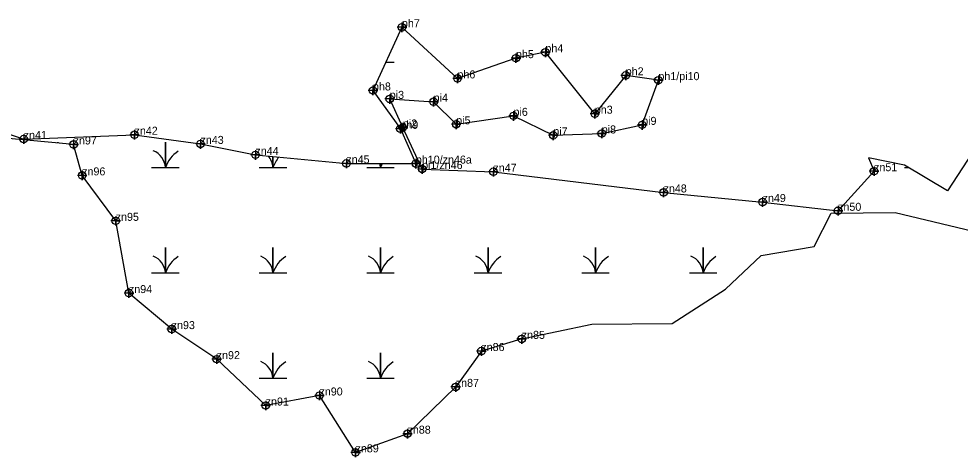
# Model space of a CAD drawing. Extents: x 2071991 to 2268989, y 436479 to 469629.
# Drawn here: x 2230854 to 2231443, y 438284 to 438558 of the extents above; entities that cross this region are included whole.
import ezdxf

# ---------------------------------------------------------------- set-up
doc = ezdxf.new("R2010")
doc.units = 0
for name, color, linetype in [('Exist Environmental Wetland Boundary', 7, 'Continuous'), ('Exist Environmental Wetland Boundary Cogo Comment', 7, 'Continuous'), ('Exist Environmental Wetland Boundary Cogo Point CELL', 7, 'Continuous'), ('Exist Hydro Swamp or Marsh', 7, 'Continuous')]:
    doc.layers.add(name, color=color, linetype=linetype)

msp = doc.modelspace()

# ---------------------------------------------------------------- linework, layer by layer
at = {"layer": 'Exist Environmental Wetland Boundary'}
for points in [[(2231106.33, 438463.95), (2231094.27, 438489.86), (2231086.1, 438507.74), (2231113.51, 438505.97), (2231127.61, 438491.86), (2231163.43, 438497.13), (2231188.3, 438484.98), (2231218.58, 438486.15), (2231243.85, 438491.51), (2231253.98, 438519.43), (2231233.56, 438522.43), (2231214.24, 438498.48), (2231183.36, 438536.86), (2231164.95, 438533.18), (2231128.41, 438520.53), (2231093.71, 438552.45), (2231075.62, 438513), (2231092.73, 438489.04), (2231102.43, 438467.32)], [(2230779.1, 438494.34), (2230822.64, 438494.43), (2230857.33, 438482.66), (2230926.6, 438485.36), (2230967.82, 438479.62), (2231002.17, 438472.78), (2231058.98, 438467.47), (2231102.43, 438467.32)], [(2231168.57, 438357.88), (2231143.34, 438350.29), (2231127.35, 438327.91), (2231097.19, 438298.69), (2231064.71, 438287.03), (2231042.18, 438322.55), (2231008.55, 438316.28), (2230977.96, 438345.23), (2230949.82, 438363.99), (2230923.08, 438386.48), (2230914.83, 438431.59), (2230893.87, 438459.97), (2230888.53, 438479.29), (2230829.51, 438484.69), (2230773.41, 438489.04)], [(2231453.38, 438479.04), (2231434.62, 438450.39), (2231407.75, 438466.32), (2231385.3, 438470.85), (2231388.76, 438462.6), (2231389.19, 438462.74)], [(2231106.33, 438463.95), (2231150.87, 438462.26), (2231257.2, 438449.32), (2231319.09, 438443.33), (2231366.26, 438437.87), (2231388.76, 438462.6)], [(2231168.57, 438357.88), (2231212.35, 438367.12), (2231262.57, 438367.52), (2231295.83, 438388.93), (2231318.26, 438409.98), (2231351.29, 438415.53), (2231362, 438436.45), (2231401.87, 438436.73), (2231455.04, 438424.04)]]:
    msp.add_lwpolyline(points, dxfattribs=at)
at = {"layer": 'Exist Environmental Wetland Boundary Cogo Point CELL'}
for points in [[(2231093.71, 438555.45), (2231093.71, 438549.45), (2231093.71, 438552.45), (2231096.71, 438552.45), (2231090.71, 438552.45)], [(2231183.36, 438539.86), (2231183.36, 438533.86), (2231183.36, 438536.86), (2231186.36, 438536.86), (2231180.36, 438536.86)], [(2231164.95, 438536.18), (2231164.95, 438530.18), (2231164.95, 438533.18), (2231167.95, 438533.18), (2231161.95, 438533.18)], [(2231128.41, 438523.53), (2231128.41, 438517.53), (2231128.41, 438520.53), (2231131.41, 438520.53), (2231125.41, 438520.53)], [(2231233.56, 438525.43), (2231233.56, 438519.43), (2231233.56, 438522.43), (2231236.56, 438522.43), (2231230.56, 438522.43)], [(2231253.98, 438522.43), (2231253.98, 438516.43), (2231253.98, 438519.43), (2231256.98, 438519.43), (2231250.98, 438519.43)], [(2231075.62, 438516), (2231075.62, 438510), (2231075.62, 438513), (2231078.62, 438513), (2231072.62, 438513)], [(2231086.1, 438510.74), (2231086.1, 438504.74), (2231086.1, 438507.74), (2231089.1, 438507.74), (2231083.1, 438507.74)], [(2231113.51, 438508.97), (2231113.51, 438502.97), (2231113.51, 438505.97), (2231116.51, 438505.97), (2231110.51, 438505.97)], [(2231163.43, 438500.13), (2231163.43, 438494.13), (2231163.43, 438497.13), (2231166.43, 438497.13), (2231160.43, 438497.13)], [(2231214.24, 438501.48), (2231214.24, 438495.48), (2231214.24, 438498.48), (2231217.24, 438498.48), (2231211.24, 438498.48)], [(2231092.73, 438492.04), (2231092.73, 438486.04), (2231092.73, 438489.04), (2231095.73, 438489.04), (2231089.73, 438489.04)], [(2231094.27, 438492.86), (2231094.27, 438486.86), (2231094.27, 438489.86), (2231097.27, 438489.86), (2231091.27, 438489.86)], [(2231127.61, 438494.86), (2231127.61, 438488.86), (2231127.61, 438491.86), (2231130.61, 438491.86), (2231124.61, 438491.86)], [(2231243.85, 438494.51), (2231243.85, 438488.51), (2231243.85, 438491.51), (2231246.85, 438491.51), (2231240.85, 438491.51)], [(2230857.33, 438485.66), (2230857.33, 438479.66), (2230857.33, 438482.66), (2230860.33, 438482.66), (2230854.33, 438482.66)], [(2230926.6, 438488.36), (2230926.6, 438482.36), (2230926.6, 438485.36), (2230929.6, 438485.36), (2230923.6, 438485.36)], [(2231188.3, 438487.98), (2231188.3, 438481.98), (2231188.3, 438484.98), (2231191.3, 438484.98), (2231185.3, 438484.98)], [(2231218.58, 438489.15), (2231218.58, 438483.15), (2231218.58, 438486.15), (2231221.58, 438486.15), (2231215.58, 438486.15)], [(2230888.53, 438482.29), (2230888.53, 438476.29), (2230888.53, 438479.29), (2230891.53, 438479.29), (2230885.53, 438479.29)], [(2230967.82, 438482.62), (2230967.82, 438476.62), (2230967.82, 438479.62), (2230970.82, 438479.62), (2230964.82, 438479.62)], [(2231002.17, 438475.78), (2231002.17, 438469.78), (2231002.17, 438472.78), (2231005.17, 438472.78), (2230999.17, 438472.78)], [(2231058.98, 438470.47), (2231058.98, 438464.47), (2231058.98, 438467.47), (2231061.98, 438467.47), (2231055.98, 438467.47)], [(2231102.43, 438470.32), (2231102.43, 438464.32), (2231102.43, 438467.32), (2231105.43, 438467.32), (2231099.43, 438467.32)], [(2230893.87, 438462.97), (2230893.87, 438456.97), (2230893.87, 438459.97), (2230896.87, 438459.97), (2230890.87, 438459.97)], [(2231106.33, 438466.95), (2231106.33, 438460.95), (2231106.33, 438463.95), (2231109.33, 438463.95), (2231103.33, 438463.95)], [(2231150.87, 438465.26), (2231150.87, 438459.26), (2231150.87, 438462.26), (2231153.87, 438462.26), (2231147.87, 438462.26)], [(2231388.76, 438465.6), (2231388.76, 438459.6), (2231388.76, 438462.6), (2231391.76, 438462.6), (2231385.76, 438462.6)], [(2231257.2, 438452.32), (2231257.2, 438446.32), (2231257.2, 438449.32), (2231260.2, 438449.32), (2231254.2, 438449.32)], [(2231319.09, 438446.33), (2231319.09, 438440.33), (2231319.09, 438443.33), (2231322.09, 438443.33), (2231316.09, 438443.33)], [(2231366.26, 438440.87), (2231366.26, 438434.87), (2231366.26, 438437.87), (2231369.26, 438437.87), (2231363.26, 438437.87)], [(2230914.83, 438434.59), (2230914.83, 438428.59), (2230914.83, 438431.59), (2230917.83, 438431.59), (2230911.83, 438431.59)], [(2230923.08, 438389.48), (2230923.08, 438383.48), (2230923.08, 438386.48), (2230926.08, 438386.48), (2230920.08, 438386.48)], [(2230949.82, 438366.99), (2230949.82, 438360.99), (2230949.82, 438363.99), (2230952.82, 438363.99), (2230946.82, 438363.99)], [(2231168.57, 438360.88), (2231168.57, 438354.88), (2231168.57, 438357.88), (2231171.57, 438357.88), (2231165.57, 438357.88)], [(2231143.34, 438353.29), (2231143.34, 438347.29), (2231143.34, 438350.29), (2231146.34, 438350.29), (2231140.34, 438350.29)], [(2230977.96, 438348.23), (2230977.96, 438342.23), (2230977.96, 438345.23), (2230980.96, 438345.23), (2230974.96, 438345.23)], [(2231127.35, 438330.91), (2231127.35, 438324.91), (2231127.35, 438327.91), (2231130.35, 438327.91), (2231124.35, 438327.91)], [(2231042.18, 438325.55), (2231042.18, 438319.55), (2231042.18, 438322.55), (2231045.18, 438322.55), (2231039.18, 438322.55)], [(2231008.55, 438319.28), (2231008.55, 438313.28), (2231008.55, 438316.28), (2231011.55, 438316.28), (2231005.55, 438316.28)], [(2231097.19, 438301.69), (2231097.19, 438295.69), (2231097.19, 438298.69), (2231100.19, 438298.69), (2231094.19, 438298.69)], [(2231064.71, 438290.03), (2231064.71, 438284.03), (2231064.71, 438287.03), (2231067.71, 438287.03), (2231061.71, 438287.03)]]:
    msp.add_lwpolyline(points, dxfattribs=at)
for centre in [(2231093.71, 438552.45), (2231183.36, 438536.86), (2231164.95, 438533.18), (2231128.41, 438520.53), (2231233.56, 438522.43), (2231253.98, 438519.43), (2231075.62, 438513), (2231086.1, 438507.74), (2231113.51, 438505.97), (2231163.43, 438497.13), (2231214.24, 438498.48), (2231092.73, 438489.04), (2231094.27, 438489.86), (2231127.61, 438491.86), (2231243.85, 438491.51), (2230857.33, 438482.66), (2230926.6, 438485.36), (2231188.3, 438484.98), (2231218.58, 438486.15), (2230888.53, 438479.29), (2230967.82, 438479.62), (2231002.17, 438472.78), (2231058.98, 438467.47), (2231102.43, 438467.32), (2230893.87, 438459.97), (2231106.33, 438463.95), (2231150.87, 438462.26), (2231388.76, 438462.6), (2231257.2, 438449.32), (2231319.09, 438443.33), (2231366.26, 438437.87), (2230914.83, 438431.59), (2230923.08, 438386.48), (2230949.82, 438363.99), (2231168.57, 438357.88), (2231143.34, 438350.29), (2230977.96, 438345.23), (2231127.35, 438327.91), (2231042.18, 438322.55), (2231008.55, 438316.28), (2231097.19, 438298.69), (2231064.71, 438287.03)]:
    msp.add_circle(centre, 2.34, dxfattribs=at)
at = {"layer": 'Exist Hydro Swamp or Marsh'}
for p, q in [((2231083.71, 438530.64), (2231088.9, 438530.64)), ((2231407.71, 438464.86), (2231410.2, 438464.86))]:
    msp.add_line(p, q, dxfattribs=at)
for points in [[(2230878.69, 438480.19), (2230878.69, 438480.64), (2230878.69, 438480.19)], [(2230937.29, 438464.86), (2230945.89, 438464.86), (2230945.89, 438480.64), (2230945.89, 438464.86), (2230954.49, 438464.86)], [(2231004.49, 438464.86), (2231013.09, 438464.86), (2231013.09, 438471.75)], [(2231013.09, 438471.75), (2231013.09, 438464.86), (2231021.7, 438464.86)], [(2231071.7, 438464.86), (2231080.3, 438464.86), (2231080.3, 438467.39)], [(2231080.3, 438467.39), (2231080.3, 438464.86), (2231088.9, 438464.86)], [(2230937.29, 438399.08), (2230945.89, 438399.08), (2230945.89, 438414.86), (2230945.89, 438399.08), (2230954.49, 438399.08)], [(2231004.49, 438399.08), (2231013.09, 438399.08), (2231013.09, 438414.86), (2231013.09, 438399.08), (2231021.7, 438399.08)], [(2231071.7, 438399.08), (2231080.3, 438399.08), (2231080.3, 438414.86), (2231080.3, 438399.08), (2231088.9, 438399.08)], [(2231138.9, 438399.08), (2231147.5, 438399.08), (2231147.5, 438414.86), (2231147.5, 438399.08), (2231156.1, 438399.08)], [(2231206.1, 438399.08), (2231214.7, 438399.08), (2231214.7, 438414.86), (2231214.7, 438399.08), (2231223.31, 438399.08)], [(2231273.31, 438399.08), (2231281.91, 438399.08), (2231281.91, 438414.86), (2231281.91, 438399.08), (2231290.51, 438399.08)], [(2231004.49, 438333.3), (2231013.09, 438333.3), (2231013.09, 438349.08), (2231013.09, 438333.3), (2231021.7, 438333.3)], [(2231071.7, 438333.3), (2231080.3, 438333.3), (2231080.3, 438349.08), (2231080.3, 438333.3), (2231088.9, 438333.3)]]:
    msp.add_lwpolyline(points, dxfattribs=at)
for centre, radius, start, end in [((2230933.62, 438463.98), 12.3, 4.14034, 67.53497), ((2230964.13, 438458.8), 19.22, 122.12745, 161.62219), ((2231000.83, 438463.98), 12.3, 4.14034, 40.92172), ((2231031.34, 438458.8), 19.22, 139.03494, 161.62219), ((2231068.03, 438463.98), 12.3, 4.14034, 16.14833), ((2231098.54, 438458.8), 19.22, 153.46359, 161.62219), ((2230933.62, 438398.2), 12.3, 4.14034, 67.53497), ((2230964.13, 438393.02), 19.22, 122.12745, 161.62219), ((2231000.83, 438398.2), 12.3, 4.14034, 67.53497), ((2231031.34, 438393.02), 19.22, 122.12745, 161.62219), ((2231068.03, 438398.2), 12.3, 4.14034, 67.53497), ((2231098.54, 438393.02), 19.22, 122.12745, 161.62219), ((2231135.23, 438398.2), 12.3, 4.14034, 67.53497), ((2231165.74, 438393.02), 19.22, 122.12745, 161.62219), ((2231202.44, 438398.2), 12.3, 4.14034, 67.53497), ((2231232.95, 438393.02), 19.22, 122.12745, 161.62219), ((2231269.64, 438398.2), 12.3, 4.14034, 67.53497), ((2231300.15, 438393.02), 19.22, 122.12745, 161.62219), ((2231000.83, 438332.41), 12.3, 4.14034, 67.53497), ((2231068.03, 438332.41), 12.3, 4.14034, 67.53497), ((2231031.34, 438327.24), 19.22, 122.12745, 161.62219), ((2231098.54, 438327.24), 19.22, 122.12745, 161.62219)]:
    msp.add_arc(centre, radius, start, end, dxfattribs=at)

# ---------------------------------------------------------------- texts
at = {"layer": 'Exist Environmental Wetland Boundary Cogo Comment'}
for s, p in [('ph7', (2231093.71, 438552.45)), ('ph5', (2231164.95, 438533.18)), ('ph4', (2231183.36, 438536.86)), ('ph2', (2231233.56, 438522.43)), ('ph6', (2231128.41, 438520.53)), ('ph1/pi10', (2231253.98, 438519.43)), ('ph8', (2231075.62, 438513)), ('pi3', (2231086.1, 438507.74)), ('pi4', (2231113.51, 438505.97)), ('ph3', (2231214.24, 438498.48)), ('pi5', (2231127.61, 438491.86)), ('pi6', (2231163.43, 438497.13)), ('pi9', (2231243.85, 438491.51)), ('ph9', (2231092.73, 438489.04)), ('pi2', (2231094.27, 438489.86)), ('pi8', (2231218.58, 438486.15)), ('zn41', (2230857.33, 438482.66)), ('zn42', (2230926.6, 438485.36)), ('pi7', (2231188.3, 438484.98)), ('zn97', (2230888.53, 438479.29)), ('zn43', (2230967.82, 438479.62)), ('zn44', (2231002.17, 438472.78)), ('zn45', (2231058.98, 438467.47)), ('ph10/zn46a', (2231102.43, 438467.32)), ('pi1/zn46', (2231106.33, 438463.95)), ('zn47', (2231150.87, 438462.26)), ('zn51', (2231388.76, 438462.6)), ('zn96', (2230893.87, 438459.97)), ('zn48', (2231257.2, 438449.32)), ('zn49', (2231319.09, 438443.33)), ('zn50', (2231366.26, 438437.87)), ('zn95', (2230914.83, 438431.59)), ('zn94', (2230923.08, 438386.48)), ('zn93', (2230949.82, 438363.99)), ('zn85', (2231168.57, 438357.88)), ('zn92', (2230977.96, 438345.23)), ('zn86', (2231143.34, 438350.29)), ('zn87', (2231127.35, 438327.91)), ('zn90', (2231042.18, 438322.55)), ('zn91', (2231008.55, 438316.28)), ('zn88', (2231097.19, 438298.69)), ('zn89', (2231064.71, 438287.03))]:
    msp.add_text(s, height=5, dxfattribs=at).set_placement(p)

doc.saveas('drawing.dxf')
